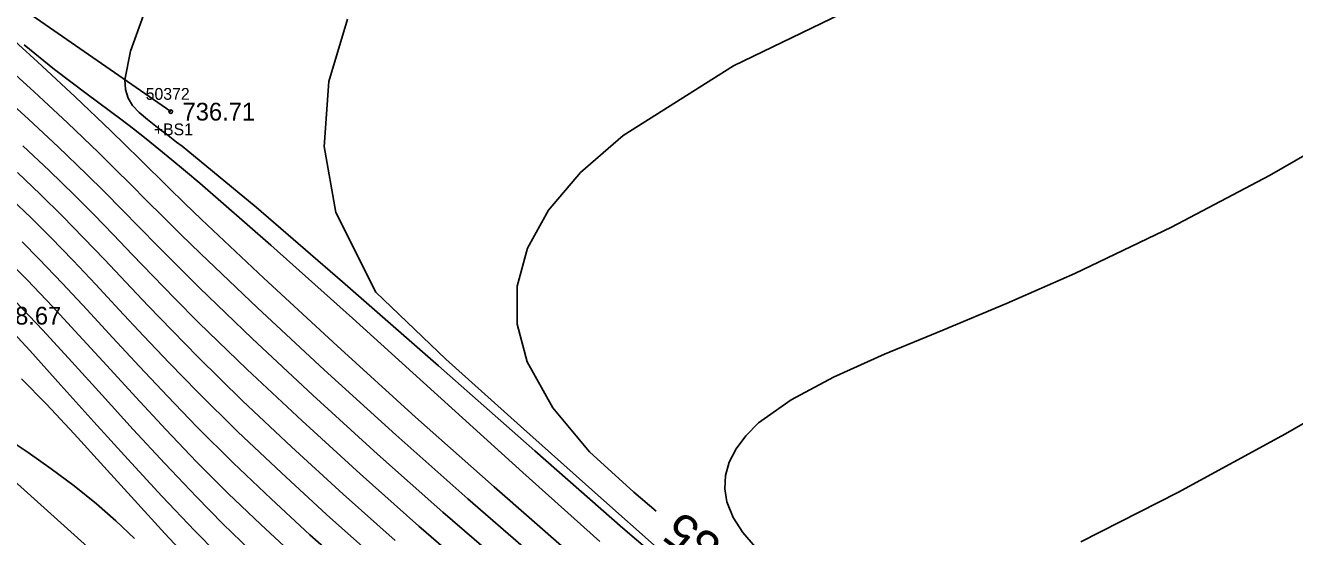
# Model space of a CAD drawing. Extents: x 1378535 to 1380697, y 997729 to 1000024.
# Drawn here: x 1379595 to 1379702.4, y 999051.2 to 999094.4 of the extents above; entities that cross this region are included whole.
import ezdxf

# ---------------------------------------------------------------- set-up
doc = ezdxf.new("R2010")
doc.units = 0
for name, color, linetype in [('RD_DTM_BkLn2', 7, 'Continuous'), ('RD_DTM_BkLn_txCode', 7, 'Continuous'), ('RD_DTM_Major1', 7, 'Continuous'), ('RD_DTM_Major1_Lbl', 7, 'Continuous'), ('RD_DTM_Minor1', 7, 'Continuous'), ('RD_EX_Road', 7, 'Continuous'), ('RD_EX_TX_Misc_ELEV', 7, 'Continuous'), ('RD_SMD_Locator', 7, 'Continuous')]:
    doc.layers.add(name, color=color, linetype=linetype)

msp = doc.modelspace()

# ---------------------------------------------------------------- linework, layer by layer
at = {"layer": 'RD_DTM_BkLn2'}
msp.add_lwpolyline([(1379607.26, 999087.12), (1379558.38, 999120.96), (1379521.29, 999145.19), (1379483.84, 999173.11), (1379485.07, 999176.04), (1379504.14, 999170), (1379531.97, 999158.12)], dxfattribs=at)
at = {"layer": 'RD_DTM_Major1'}
for points in [[(1379700.71, 999109.98), (1379691.66, 999106.61), (1379679.1, 999101.83), (1379666.45, 999096.6), (1379654.87, 999090.99), (1379645.55, 999085.11), (1379641.93, 999081.97), (1379639.24, 999078.79), (1379637.46, 999075.58), (1379636.57, 999072.37), (1379636.57, 999069.15), (1379637.43, 999065.95), (1379639.6, 999062.08), (1379642.7, 999058.35), (1379646.46, 999054.94), (1379648.34, 999053.33)], [(1379592.85, 999091.4), (1379595.71, 999088.79), (1379598.52, 999086.17), (1379601.16, 999083.64), (1379602.54, 999082.29), (1379603.88, 999080.96), (1379605.22, 999079.61), (1379606.62, 999078.22), (1379608.12, 999076.73), (1379609.77, 999075.13), (1379614.6, 999070.52), (1379620.24, 999065.29), (1379626.3, 999059.79), (1379632.39, 999054.37), (1379638.15, 999049.37), (1379643.18, 999045.16), (1379645.14, 999043.59), (1379645.17, 999043.56)], [(1379594.68, 999076.11), (1379596.11, 999074.68), (1379598.11, 999072.59), (1379600.18, 999070.37), (1379602.34, 999068.02), (1379604.61, 999065.58), (1379606.98, 999063.05), (1379609.48, 999060.47), (1379612.55, 999057.42), (1379615.75, 999054.37), (1379619.03, 999051.34), (1379622.36, 999048.39), (1379625.69, 999045.55), (1379628.95, 999042.86), (1379631.54, 999040.82), (1379634.05, 999038.91), (1379636.49, 999037.13), (1379637, 999036.77)], [(1379604.18, 999051.03), (1379602.62, 999052.5), (1379600.97, 999053.95), (1379599.08, 999055.47), (1379597.14, 999056.92), (1379595.2, 999058.28), (1379593.32, 999059.53)]]:
    msp.add_lwpolyline(points, dxfattribs=at)
at = {"layer": 'RD_DTM_Minor1'}
for points in [[(1379604.96, 999095.29), (1379603.84, 999092.23), (1379603.38, 999089.81), (1379603.43, 999088.98), (1379603.65, 999088.27), (1379604.03, 999087.65), (1379604.58, 999087.06), (1379605.28, 999086.45), (1379606.13, 999085.79), (1379606.5, 999085.51), (1379606.9, 999085.21), (1379607.31, 999084.89), (1379607.76, 999084.55), (1379608.22, 999084.19), (1379608.71, 999083.8), (1379614.48, 999079.04), (1379621.8, 999072.73), (1379629.91, 999065.61), (1379638.07, 999058.42), (1379645.51, 999051.9), (1379651.49, 999046.78)], [(1379592.74, 999094.26), (1379595.97, 999091.33), (1379599.16, 999088.36), (1379602.18, 999085.49), (1379603.42, 999084.29), (1379604.63, 999083.1), (1379607.1, 999080.69), (1379608.43, 999079.39), (1379609.87, 999078.01), (1379615.15, 999073.03), (1379621.34, 999067.32), (1379627.98, 999061.29), (1379634.62, 999055.38), (1379640.79, 999050.01)], [(1379622.23, 999094.93), (1379620.65, 999089.68), (1379620.23, 999084.18), (1379621.24, 999078.59), (1379624.61, 999071.85), (1379630.53, 999066.19), (1379636.86, 999060.53), (1379643.14, 999054.92), (1379648.94, 999049.79)], [(1379594.86, 999092.78), (1379597.43, 999090.69), (1379600.2, 999088.6), (1379603.03, 999086.49), (1379604.1, 999085.66), (1379605.17, 999084.83), (1379606.25, 999083.96), (1379607.36, 999083.05), (1379608.52, 999082.09), (1379609.73, 999081.06), (1379615.73, 999075.83), (1379622.63, 999069.66), (1379637.05, 999056.6), (1379643.57, 999050.77)], [(1379592.64, 999088.83), (1379595.21, 999086.49), (1379597.73, 999084.14), (1379600.12, 999081.84), (1379601.64, 999080.34), (1379603.12, 999078.84), (1379604.62, 999077.32), (1379606.17, 999075.73), (1379607.85, 999074.05), (1379609.69, 999072.22), (1379614.16, 999067.93), (1379619.28, 999063.15), (1379624.76, 999058.16), (1379630.29, 999053.24), (1379635.58, 999048.67)], [(1379708.35, 999086.36), (1379700.25, 999081.72), (1379691.95, 999077.34), (1379683.78, 999073.42), (1379677.99, 999070.89), (1379672.59, 999068.65), (1379667.67, 999066.61), (1379663.36, 999064.67), (1379659.77, 999062.76), (1379657.01, 999060.79), (1379655.93, 999059.71), (1379655.1, 999058.6), (1379654.53, 999057.48), (1379654.21, 999056.35), (1379654.14, 999055.22), (1379654.31, 999054.11), (1379654.85, 999052.79), (1379655.68, 999051.52), (1379656.73, 999050.31)], [(1379594.75, 999084.23), (1379596.98, 999082.14), (1379599.12, 999080.05), (1379600.77, 999078.4), (1379602.39, 999076.73), (1379604.03, 999075.02), (1379605.75, 999073.23), (1379607.6, 999071.33), (1379609.62, 999069.3), (1379613.74, 999065.3), (1379618.37, 999060.96), (1379623.28, 999056.48), (1379628.25, 999052.07), (1379633.05, 999047.93)], [(1379594.28, 999081.98), (1379596.21, 999080.13), (1379598.11, 999078.27), (1379599.88, 999076.46), (1379601.64, 999074.61), (1379603.45, 999072.7), (1379605.34, 999070.7), (1379607.37, 999068.6), (1379609.57, 999066.36), (1379613.34, 999062.67), (1379617.49, 999058.76), (1379621.84, 999054.77), (1379626.25, 999050.86)], [(1379593.78, 999079.73), (1379595.45, 999078.13), (1379597.11, 999076.47), (1379598.99, 999074.53), (1379600.91, 999072.5), (1379602.89, 999070.37), (1379604.96, 999068.15), (1379607.16, 999065.84), (1379609.52, 999063.42), (1379612.95, 999060.04), (1379616.62, 999056.56), (1379620.43, 999053.06), (1379624.29, 999049.63)], [(1379593.93, 999074.08), (1379595.13, 999072.87), (1379597.25, 999070.64), (1379599.49, 999068.21), (1379601.84, 999065.64), (1379604.3, 999062.96), (1379606.83, 999060.24), (1379609.45, 999057.51), (1379612.13, 999054.83), (1379614.87, 999052.2), (1379617.65, 999049.63)], [(1379594.13, 999071.06), (1379596.44, 999068.63), (1379598.9, 999065.96), (1379601.45, 999063.14), (1379604.09, 999060.25), (1379606.76, 999057.35), (1379609.44, 999054.54), (1379611.71, 999052.24), (1379613.98, 999050.04)], [(1379611.19, 999049.75), (1379609.29, 999051.67), (1379606.5, 999054.61), (1379603.63, 999057.73), (1379600.76, 999060.9), (1379597.97, 999064), (1379595.34, 999066.91), (1379592.95, 999069.5)], [(1379711, 999065.27), (1379701.6, 999059.87), (1379692.49, 999054.91), (1379684.27, 999050.75)], [(1379609.24, 999048.79), (1379606.76, 999051.43), (1379604.19, 999054.25), (1379601.61, 999057.1), (1379599.1, 999059.86), (1379596.75, 999062.38), (1379594.63, 999064.52)]]:
    msp.add_lwpolyline(points, dxfattribs=at)
at = {"layer": 'RD_EX_Road'}
msp.add_lwpolyline([(1379652.22, 999003.54), (1379610.67, 999040.91), (1379567.41, 999079.79), (1379524.77, 999119.81), (1379481.79, 999158.31), (1379438.69, 999197.69), (1379392.81, 999238.63), (1379346.75, 999280.78), (1379301.8, 999321.66), (1379254.55, 999364.52), (1379209.48, 999405.54), (1379164, 999446.49)], dxfattribs=at)
at = {"layer": 'RD_SMD_Locator'}
msp.add_circle((1379607.26, 999087.12), 0.15, dxfattribs=at)

# ---------------------------------------------------------------- texts
at = {"layer": 'RD_DTM_BkLn_txCode'}
for s, p in [('50372', (1379605.14, 999088.12)), ('+BS1', (1379605.83, 999085.12))]:
    msp.add_text(s, height=1, dxfattribs=at).set_placement(p)
at = {"layer": 'RD_DTM_Major1_Lbl'}
msp.add_text('735', height=3, rotation=143.3201, dxfattribs=at).set_placement((1379655.84, 999049.44))
at = {"layer": 'RD_EX_TX_Misc_ELEV'}
for s, p in [('736.71', (1379608.26, 999086.37)), ('748.67', (1379591.86, 999069.11))]:
    msp.add_text(s, height=1.5, dxfattribs=at).set_placement(p)

doc.saveas('drawing.dxf')
